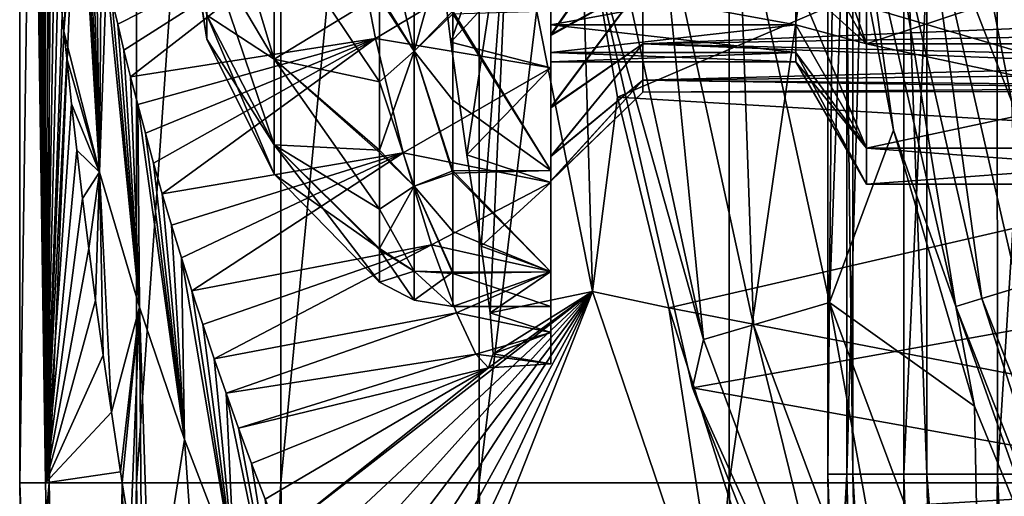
# Model space of a CAD drawing. Header units: metres. Extents: x 26 to 263, y -109 to 109.
# Tile 375 of 656: x 72.83 to 76.85, y -4.28 to -2.33. Entities that reach past the tile are written whole.
import ezdxf

# ---------------------------------------------------------------- set-up
doc = ezdxf.new("R2010")
doc.units = ezdxf.units.M
doc.layers.add('solid_500750', color=7, linetype='CONTINUOUS')

msp = doc.modelspace()

# ---------------------------------------------------------------- linework, layer by layer
at = {"layer": 'solid_500750'}
for points in [[(72.83136, -4.220759), (72.830727, 4.16214), (72.95034, 4.16214, -1.901214)], [(72.936272, -4.220759, 1.780962), (72.830727, 4.16214), (72.83136, -4.220759)], [(72.936272, -4.220759, 1.780962), (72.877647, -0.140266, 1.44748), (72.830727, 4.16214)], [(72.950966, -4.220759, -1.901135), (72.83136, -4.220759), (72.95034, 4.16214, -1.901214)], [(72.950966, -4.220759, -1.901135), (72.95034, 4.16214, -1.901214), (73.307297, 4.16214, -3.772445)], [(73.307907, -4.220759, -3.772288), (72.950966, -4.220759, -1.901135), (73.307297, 4.16214, -3.772445)], [(73.307907, -4.220759, -3.772288), (73.307297, 4.16214, -3.772445), (73.895966, 4.16214, -5.584182)], [(73.896553, -4.220759, -5.58395), (73.307907, -4.220759, -3.772288), (73.895966, 4.16214, -5.584182)], [(73.896553, -4.220759, -5.58395), (73.895966, 4.16214, -5.584182), (74.707062, 4.16214, -7.307853)], [(74.707619, -4.220759, -7.307549), (73.896553, -4.220759, -5.58395), (74.707062, 4.16214, -7.307853)], [(74.707619, -4.220759, -7.307549), (74.707062, 4.16214, -7.307853), (75.727798, 4.16214, -8.916275)], [(75.72831, -4.220759, -8.915904), (74.707619, -4.220759, -7.307549), (75.727798, 4.16214, -8.916275)], [(75.72831, -4.220759, -8.915904), (75.727798, 4.16214, -8.916275), (76.942078, 4.16214, -10.384082)], [(76.942535, -4.220759, -10.38365), (75.72831, -4.220759, -8.915904), (76.942078, 4.16214, -10.384082)], [(76.131165, -4.185025), (76.130539, 4.126902), (76.20768, 4.126902, 1.351036)], [(76.232704, -4.185025, -1.549194), (76.130539, 4.126902), (76.131165, -4.185025)], [(76.232086, 4.126902, -1.549276), (76.130539, 4.126902), (76.232704, -4.185025, -1.549194)], [(76.208839, -4.185025, 1.355676), (76.131165, -4.185025), (76.20768, 4.126902, 1.351036)], [(76.208839, -4.185025, 1.355676), (76.20768, 4.126902, 1.351036), (76.438103, 4.126902, 2.684511)], [(76.440857, -4.185025, 2.693607), (76.208839, -4.185025, 1.355676), (76.438103, 4.126902, 2.684511)], [(76.232086, 4.126902, -1.549276), (76.232704, -4.185025, -1.549194), (76.535583, -4.185025, -3.071881)], [(76.534981, 4.126902, -3.072042), (76.232086, 4.126902, -1.549276), (76.535583, -4.185025, -3.071881)], [(76.440857, -4.185025, 2.693607), (76.438103, 4.126902, 2.684511), (76.81881, 4.126902, 3.983093)], [(76.824181, -4.185025, 3.99628), (76.440857, -4.185025, 2.693607), (76.81881, 4.126902, 3.983093)], [(76.534981, 4.126902, -3.072042), (76.535583, -4.185025, -3.071881), (77.034622, -4.185025, -4.542007)], [(77.03405, 4.126902, -4.542246), (76.534981, 4.126902, -3.072042), (77.034622, -4.185025, -4.542007)], [(76.824181, -4.185025, 3.99628), (76.81881, 4.126902, 3.983093), (77.344849, 4.126902, 5.2299)], [(77.353783, -4.185025, 5.246644), (76.824181, -4.185025, 3.99628), (77.344849, 4.126902, 5.2299)], [(72.936272, -4.220759, 1.780962), (72.879433, -0.282797, 1.465189), (72.877647, -0.140266, 1.44748)], [(72.936272, -4.220759, 1.780962), (72.882469, -0.42775, 1.494859), (72.879433, -0.282797, 1.465189)], [(72.936272, -4.220759, 1.780962), (72.886826, -0.5751, 1.536411), (72.882469, -0.42775, 1.494859)], [(75, -0.434218, 29.461979), (75, -2.292012, 29.645124), (75, -2.944387, 28.892242)], [(75, -0.855169, 29.349178), (75, -0.434218, 29.461979), (75, -2.944387, 28.892242)], [(72.936272, -4.220759, 1.780962), (72.89222, -0.723617, 1.586209), (72.886826, -0.5751, 1.536411)], [(72.936272, -4.220759, 1.780962), (72.898758, -0.873152, 1.644508), (72.89222, -0.723617, 1.586209)], [(72.936272, -4.220759, 1.780962), (72.906334, -1.023827, 1.709367), (72.898758, -0.873152, 1.644508)], [(75, -1.25, 29.165064), (75, -0.855169, 29.349178), (75, -2.944387, 28.892242)], [(72.936272, -4.220759, 1.780962), (72.914818, -1.175295, 1.779042), (72.906334, -1.023827, 1.709367)], [(72.936272, -4.220759, 1.780962), (72.924339, -1.328018, 1.853959), (72.914818, -1.175295, 1.779042)], [(75, -1.606864, 28.915188), (75, -1.25, 29.165064), (75, -2.944387, 28.892242)], [(72.936272, -4.220759, 1.780962), (72.934814, -1.483092, 1.932901), (72.924339, -1.328018, 1.853959)], [(75.122238, -1.776128, 38), (75.271996, -2.64535, 38), (78.103157, -1.431597, 38)], [(75.271996, -2.64535, 38), (78.408836, -2.829789, 38), (78.103157, -1.431597, 38)], [(72.936272, -4.220759, 1.780962), (72.94635, -1.640212, 2.01602), (72.934814, -1.483092, 1.932901)], [(73.011375, -2.377029, 2.429486), (73.059814, -1.516457, 3.314781), (73.004547, -2.308141, 2.389608)], [(73.011375, -2.377029, 2.429486), (73.074722, -1.600066, 3.432153), (73.059814, -1.516457, 3.314781)], [(73.156151, -2.950615, 3.241968), (73.074722, -1.600066, 3.432153), (73.011375, -2.377029, 2.429486)], [(73.156151, -2.950615, 3.241968), (73.0905, -1.685501, 3.553029), (73.074722, -1.600066, 3.432153)], [(73.594597, -1.576781, 25.180298), (73.870148, -1.93782, 24.763636), (73.870148, -2.489382, 25.400171)], [(73.594597, -1.576781, 25.180298), (73.870148, -2.489382, 25.400171), (73.594597, -2.025579, 25.698238)], [(75, -1.915027, 28.607033), (75, -1.606864, 28.915188), (75, -2.944387, 28.892242)], [(75, -1.606864, 25.084812), (75, -2.944387, 25.107758), (75, -2.292012, 24.354876)], [(75, -1.606864, 25.084812), (75, -1.915027, 25.392967), (75, -2.944387, 25.107758)], [(75.145203, -1.937549, 38), (78.89048, -1.605924, 38), (79.307686, -3.163174, 38)], [(76.288673, -2.427051, 25.236645), (76, -1.915111, 25.39303), (76, -1.606969, 25.084888)], [(76.288673, -1.763356, 24.572948), (76.288673, -2.427051, 25.236645), (76, -1.606969, 25.084888)], [(72.936272, -4.220759, 1.780962), (72.959007, -1.800965, 2.103269), (72.94635, -1.640212, 2.01602)], [(73.156151, -2.950615, 3.241968), (73.107193, -1.772771, 3.677476), (73.0905, -1.685501, 3.553029)], [(76.520538, -1.730251, 52.968102), (76.881691, -2.664054, 53), (76.691284, -1.682331, 53)], [(76.691284, -1.682331, 53), (76.881691, -2.664054, 53), (77.149979, -1.810227, 53)], [(73.594597, -2.407811, 27), (73.5, -1.8, 27), (73.5, -1.765427, 26.648966)], [(73.594597, -2.310278, 26.321642), (73.594597, -2.407811, 27), (73.5, -1.765427, 26.648966)], [(74.441887, -1.737171, 30.008867), (74.300003, -2.227413, 29.568781), (74.441887, -2.456731, 29.45673)], [(74.441887, -2.456731, 24.54327), (74.300003, -1.850887, 24.147945), (74.441887, -1.737171, 23.991133)], [(74.441887, -1.737171, 30.008867), (74.441887, -2.456731, 29.45673), (74.599998, -1.891666, 29.944757)], [(74.441887, -2.456731, 24.54327), (74.441887, -1.737171, 23.991133), (74.599998, -2.305091, 24.366266)], [(74.525276, -1.883487, 30.242682), (74.591583, -2.419996, 29.864632), (74.830231, -1.733833, 36.392689)], [(74.591583, -2.419996, 29.864632), (74.65712, -2.880966, 29.400528), (74.830231, -1.733833, 36.392689)], [(74.65712, -2.880966, 29.400528), (74.714569, -3.25302, 28.865574), (74.830231, -1.733833, 36.392689)], [(74.714569, -3.25302, 28.865574), (74.752426, -3.525597, 28.27776), (74.830231, -1.733833, 36.392689)], [(74.752426, -3.525597, 28.27776), (75.169212, -3.438, 36.392689), (74.830231, -1.733833, 36.392689)], [(75.169212, -3.438, 36.392689), (75.122238, -1.776128, 38), (74.830231, -1.733833, 36.392689)], [(75.827339, -3.574216, 45.296143), (75.762917, -1.759427, 48.939133), (75.442574, -1.805485, 45.296143)], [(75.762917, -1.759427, 48.939133), (76.137871, -3.483036, 48.939133), (76.200966, -1.755392, 52.566944)], [(75.827339, -3.574216, 45.296143), (76.137871, -3.483036, 48.939133), (75.762917, -1.759427, 48.939133)], [(76.288673, -2.427051, 28.763355), (76.288673, -1.763356, 29.427052), (76, -1.915111, 28.60697)], [(76.137871, -3.483036, 48.939133), (76.399506, -2.779775, 52.566944), (76.200966, -1.755392, 52.566944)], [(76.25869, -1.769718, 52.736504), (76.200966, -1.755392, 52.566944), (76.399506, -2.779775, 52.566944)], [(76.25869, -1.769718, 52.736504), (76.653595, -3.499902, 52.736504), (76.368805, -1.75312, 52.876362)], [(78.283493, -1.763356, 29.427052), (76.288673, -1.763356, 29.427052), (76.288673, -2.427051, 28.763355)], [(78.283493, -2.427051, 28.763355), (78.283493, -1.763356, 29.427052), (76.288673, -2.427051, 28.763355)], [(78.283493, -2.427051, 25.236645), (76.288673, -2.427051, 25.236645), (76.288673, -1.763356, 24.572948)], [(78.283493, -1.763356, 24.572948), (78.283493, -2.427051, 25.236645), (76.288673, -1.763356, 24.572948)], [(76.368805, -1.75312, 52.876362), (76.76001, -3.467078, 52.876362), (76.520538, -1.730251, 52.968102)], [(76.653595, -3.499902, 52.736504), (76.76001, -3.467078, 52.876362), (76.368805, -1.75312, 52.876362)], [(76.520538, -1.730251, 52.968102), (76.906631, -3.421851, 52.968102), (76.881691, -2.664054, 53)], [(76.76001, -3.467078, 52.876362), (76.906631, -3.421851, 52.968102), (76.520538, -1.730251, 52.968102)], [(72.936272, -4.220759, 1.780962), (72.972862, -1.965503, 2.194545), (72.959007, -1.800965, 2.103269)], [(73.156151, -2.950615, 3.241968), (73.124908, -1.862287, 3.805899), (73.107193, -1.772771, 3.677476)], [(73.594597, -2.407811, 27), (73.594597, -2.310278, 27.678358), (73.5, -1.8, 27)], [(75.169212, -3.438, 36.392689), (75.271996, -2.64535, 38), (75.122238, -1.776128, 38)], [(75.442574, -1.805485, 45.296143), (75.232262, -1.835723, 41.644981), (75.623474, -3.634077, 41.644981)], [(75.827339, -3.574216, 45.296143), (75.442574, -1.805485, 45.296143), (75.623474, -3.634077, 41.644981)], [(76.25869, -1.769718, 52.736504), (76.399506, -2.779775, 52.566944), (76.653595, -3.499902, 52.736504)], [(75, -2.388483, 28.814692), (75.37487, -1.848419, 28.863859), (75.374947, -2.181549, 28.459955)], [(75, -2.006886, 29.228413), (75.37487, -1.848419, 28.863859), (75, -2.388483, 28.814692)], [(75.623474, -3.634077, 41.644981), (75.232262, -1.835723, 41.644981), (75.145203, -1.937549, 38)], [(73.156151, -2.950615, 3.241968), (73.143654, -1.953893, 3.93812), (73.124908, -1.862287, 3.805899)], [(74.179108, -1.865031, 23.74667), (73.207108, -2.243947, 4.361046), (73.230995, -2.346365, 4.511668)], [(74.179108, -1.865031, 23.74667), (73.230995, -2.346365, 4.511668), (73.256538, -2.45236, 4.668088)], [(74.179108, -1.865031, 23.74667), (73.256538, -2.45236, 4.668088), (73.283737, -2.561631, 4.829958)], [(74.283546, -2.405697, 24.123348), (74.179108, -1.865031, 23.74667), (73.283737, -2.561631, 4.829958)], [(75, -1.975468, 23.813036), (74.179108, -1.865031, 23.74667), (74.283546, -2.405697, 24.123348)], [(74.441887, -2.456731, 24.54327), (74.300003, -2.239231, 24.441515), (74.300003, -1.850887, 24.147945)], [(75, -1.975468, 30.186964), (74.591583, -2.419996, 29.864632), (74.525276, -1.883487, 30.242682)], [(75, -2.392496, 25.1903), (75.375, -2.183454, 25.542894), (75.374886, -1.851572, 25.139273)], [(75, -2.392496, 25.1903), (75.374886, -1.851572, 25.139273), (75, -2.011992, 24.776381)], [(74.441887, -2.456731, 29.45673), (74.599998, -2.292925, 29.644333), (74.599998, -1.891666, 29.944757)], [(75, -1.915027, 28.607033), (75, -2.944387, 28.892242), (75, -3.358225, 27.986063)], [(75, -2.165038, 28.249985), (75, -1.915027, 28.607033), (75, -3.358225, 27.986063)], [(75, -1.915027, 25.392967), (75, -2.165038, 25.750015), (75, -2.944387, 25.107758)], [(76.288673, -2.427051, 28.763355), (76, -1.915111, 28.60697), (76, -2.165064, 28.25)], [(76.288673, -2.427051, 25.236645), (76, -2.165064, 25.75), (76, -1.915111, 25.39303)], [(72.936272, -4.220759, 1.780962), (72.988007, -2.134316, 2.289977), (72.972862, -1.965503, 2.194545)], [(73.156151, -2.950615, 3.241968), (73.163528, -2.047844, 4.074479), (73.143654, -1.953893, 3.93812)], [(73.594597, -2.025579, 28.301762), (73.870148, -2.489382, 28.599829), (73.870148, -1.93782, 29.236364)], [(73.870148, -1.93782, 29.236364), (73.870148, -2.489382, 28.599829), (74.300003, -2.227413, 29.568781)], [(73.870148, -1.93782, 24.763636), (74.300003, -2.239231, 24.441515), (74.300003, -2.581744, 24.787626)], [(73.870148, -2.489382, 25.400171), (73.870148, -1.93782, 24.763636), (74.300003, -2.581744, 24.787626)], [(75.577553, -3.831817, 38), (75.145203, -1.937549, 38), (79.307686, -3.163174, 38)], [(75.623474, -3.634077, 41.644981), (75.145203, -1.937549, 38), (75.577553, -3.831817, 38)], [(75, -1.975468, 23.813036), (74.283546, -2.405697, 24.123348), (75, -2.524911, 24.228355)], [(75, -2.524911, 29.771645), (74.591583, -2.419996, 29.864632), (75, -1.975468, 30.186964)], [(75, -2.388483, 28.814692), (75, -2.524911, 29.771645), (75, -1.975468, 30.186964)], [(75, -2.006886, 29.228413), (75, -2.388483, 28.814692), (75, -1.975468, 30.186964)], [(75, -2.011992, 24.776381), (75, -1.975468, 23.813036), (75, -2.524911, 24.228355)], [(73.156151, -2.950615, 3.241968), (73.184677, -2.144628, 4.21557), (73.163528, -2.047844, 4.074479)], [(73.594597, -2.310278, 27.678358), (73.870148, -2.489382, 28.599829), (73.594597, -2.025579, 28.301762)], [(73.594597, -2.025579, 25.698238), (73.870148, -2.489382, 25.400171), (73.870148, -2.839268, 26.166315)], [(73.594597, -2.025579, 25.698238), (73.870148, -2.839268, 26.166315), (73.594597, -2.310278, 26.321642)], [(75, -2.392496, 25.1903), (75, -2.011992, 24.776381), (75, -2.524911, 24.228355)], [(75.374947, -2.181549, 28.459955), (78.228912, -2.127403, 28.537642), (78.286652, -2.377165, 28.112724)], [(72.936272, -4.220759, 1.780962), (73.004547, -2.308141, 2.389608), (72.988007, -2.134316, 2.289977)], [(73.156151, -2.950615, 3.241968), (73.320152, -3.502995, 4.05391), (73.184677, -2.144628, 4.21557)], [(73.320152, -3.502995, 4.05391), (73.207108, -2.243947, 4.361046), (73.184677, -2.144628, 4.21557)], [(75, -2.349245, 27.854944), (75, -2.165038, 28.249985), (75, -3.358225, 27.986063)], [(75, -2.165038, 25.750015), (75, -3.358225, 26.013937), (75, -2.944387, 25.107758)], [(75, -2.165038, 25.750015), (75, -2.349245, 26.145056), (75, -3.358225, 26.013937)], [(76, -2.349231, 26.144949), (75, -2.349245, 26.145056), (75, -2.165038, 25.750015)], [(76, -2.165064, 25.75), (76, -2.349231, 26.144949), (75, -2.165038, 25.750015)], [(76, -2.165064, 28.25), (75, -2.165038, 28.249985), (75, -2.349245, 27.854944)], [(76, -2.349231, 27.855051), (76, -2.165064, 28.25), (75, -2.349245, 27.854944)], [(76.288673, -2.427051, 28.763355), (76, -2.165064, 28.25), (76, -2.349231, 27.855051)], [(76.288673, -2.853169, 26.072948), (76, -2.349231, 26.144949), (76, -2.165064, 25.75)], [(76.288673, -2.427051, 25.236645), (76.288673, -2.853169, 26.072948), (76, -2.165064, 25.75)], [(75, -2.685796, 28.336126), (75.374947, -2.181549, 28.459955), (75.375038, -2.426407, 28.001587)], [(75, -2.388483, 28.814692), (75.374947, -2.181549, 28.459955), (75, -2.685796, 28.336126)], [(75, -2.687752, 25.667843), (75.374985, -2.42708, 26.000046), (75.375, -2.183454, 25.542894)], [(75, -2.687752, 25.667843), (75.375, -2.183454, 25.542894), (75, -2.392496, 25.1903)], [(75.375038, -2.426407, 28.001587), (75.374947, -2.181549, 28.459955), (78.286652, -2.377165, 28.112724)], [(75.375, -2.183454, 25.542894), (75.374985, -2.42708, 26.000046), (78.270172, -2.308774, 25.751762)], [(73.320152, -3.502995, 4.05391), (73.230995, -2.346365, 4.511668), (73.207108, -2.243947, 4.361046)], [(73.870148, -2.489382, 28.599829), (74.300003, -2.861541, 28.836187), (74.300003, -2.227413, 29.568781)], [(74.441887, -2.456731, 29.45673), (74.300003, -2.227413, 29.568781), (74.300003, -2.861541, 28.836187)], [(74.441887, -2.456731, 24.54327), (74.300003, -2.581744, 24.787626), (74.300003, -2.239231, 24.441515)], [(72.936272, -4.220759, 1.780962), (73.011375, -2.377029, 2.429486), (73.004547, -2.308141, 2.389608)], [(73.594597, -2.310278, 26.321642), (73.870148, -2.959133, 27), (73.594597, -2.407811, 27)], [(73.594597, -2.310278, 26.321642), (73.870148, -2.839268, 26.166315), (73.870148, -2.959133, 27)], [(73.594597, -2.310278, 27.678358), (73.870148, -2.839268, 27.833685), (73.870148, -2.489382, 28.599829)], [(73.594597, -2.407811, 27), (73.870148, -2.839268, 27.833685), (73.594597, -2.310278, 27.678358)], [(74.441887, -2.456731, 29.45673), (74.599998, -2.945704, 28.890192), (74.599998, -2.292925, 29.644333)], [(74.441887, -2.456731, 24.54327), (74.599998, -2.305091, 24.366266), (74.599998, -2.657677, 24.722555)], [(74.599998, -2.292925, 29.644333), (75, -2.944387, 28.892242), (75, -2.292012, 29.645124)], [(74.599998, -2.305091, 24.366266), (75, -2.292012, 24.354876), (75, -2.944387, 25.107758)], [(74.599998, -2.292925, 29.644333), (74.599998, -2.945704, 28.890192), (75, -2.944387, 28.892242)], [(74.599998, -2.657677, 24.722555), (74.599998, -2.305091, 24.366266), (75, -2.944387, 25.107758)], [(75.374985, -2.42708, 26.000046), (78.317017, -2.497956, 26.193031), (78.270172, -2.308774, 25.751762)], [(73.320152, -3.502995, 4.05391), (73.256538, -2.45236, 4.668088), (73.230995, -2.346365, 4.511668)], [(76, -2.349231, 26.144949), (76, -2.462019, 26.56588), (75, -2.349245, 26.145056)], [(76, -2.349231, 27.855051), (75, -2.349245, 27.854944), (75, -2.462033, 27.433992)], [(76, -2.462019, 27.43412), (76, -2.349231, 27.855051), (75, -2.462033, 27.433992)], [(75, -2.349245, 27.854944), (75, -3.358225, 27.986063), (75, -3.5, 27)], [(75, -2.462033, 27.433992), (75, -2.349245, 27.854944), (75, -3.5, 27)], [(75, -2.349245, 26.145056), (75, -2.462033, 26.566008), (75, -3.358225, 26.013937)], [(76, -2.462019, 26.56588), (75, -2.462033, 26.566008), (75, -2.349245, 26.145056)], [(76.288673, -2.853169, 27.927052), (76, -2.349231, 27.855051), (76, -2.462019, 27.43412)], [(76.288673, -2.853169, 27.927052), (76.288673, -2.427051, 28.763355), (76, -2.349231, 27.855051)], [(76.288673, -2.853169, 26.072948), (76, -2.462019, 26.56588), (76, -2.349231, 26.144949)], [(72.936272, -4.220759, 1.780962), (73.022575, -2.486871, 2.493444), (73.011375, -2.377029, 2.429486)], [(73.156151, -2.950615, 3.241968), (73.011375, -2.377029, 2.429486), (73.022575, -2.486871, 2.493444)], [(74.283546, -2.405697, 24.123348), (73.283737, -2.561631, 4.829958), (73.312851, -2.674817, 4.998127)], [(74.283546, -2.405697, 24.123348), (73.312851, -2.674817, 4.998127), (73.344078, -2.792323, 5.173225)], [(74.283546, -2.405697, 24.123348), (73.344078, -2.792323, 5.173225), (73.377449, -2.913807, 5.354812)], [(74.283546, -2.405697, 24.123348), (73.377449, -2.913807, 5.354812), (73.412994, -3.038989, 5.542337)], [(74.397202, -2.871499, 24.588156), (74.283546, -2.405697, 24.123348), (73.412994, -3.038989, 5.542337)], [(73.594597, -2.407811, 27), (73.870148, -2.959133, 27), (73.870148, -2.839268, 27.833685)], [(75, -2.524911, 24.228355), (74.283546, -2.405697, 24.123348), (74.397202, -2.871499, 24.588156)], [(75, -2.388483, 28.814692), (75, -2.685796, 28.336126), (75, -2.524911, 29.771645)], [(75, -2.687752, 25.667843), (75, -2.392496, 25.1903), (75, -2.524911, 24.228355)], [(75.375038, -2.426407, 28.001587), (78.286652, -2.377165, 28.112724), (78.329163, -2.544579, 27.644749)], [(73.320152, -3.502995, 4.05391), (73.283737, -2.561631, 4.829958), (73.256538, -2.45236, 4.668088)], [(75, -2.524911, 29.771645), (74.65712, -2.880966, 29.400528), (74.591583, -2.419996, 29.864632)], [(75, -2.885782, 27.81885), (75.375038, -2.426407, 28.001587), (75.374969, -2.575075, 27.509523)], [(75, -2.685796, 28.336126), (75.375038, -2.426407, 28.001587), (75, -2.885782, 27.81885)], [(75, -2.88665, 26.184235), (75.374985, -2.575238, 26.491299), (75.374985, -2.42708, 26.000046)], [(75, -2.88665, 26.184235), (75.374985, -2.42708, 26.000046), (75, -2.687752, 25.667843)], [(75.374969, -2.575075, 27.509523), (75.375038, -2.426407, 28.001587), (78.329163, -2.544579, 27.644749)], [(75.374985, -2.42708, 26.000046), (75.374985, -2.575238, 26.491299), (78.317017, -2.497956, 26.193031)], [(78.283493, -2.427051, 28.763355), (76.288673, -2.427051, 28.763355), (76.288673, -2.853169, 27.927052)], [(78.283493, -2.853169, 27.927052), (78.283493, -2.427051, 28.763355), (76.288673, -2.853169, 27.927052)], [(78.283493, -2.853169, 26.072948), (76.288673, -2.853169, 26.072948), (76.288673, -2.427051, 25.236645)], [(78.283493, -2.427051, 25.236645), (78.283493, -2.853169, 26.072948), (76.288673, -2.427051, 25.236645)], [(72.936272, -4.220759, 1.780962), (73.042252, -2.671484, 2.601762), (73.022575, -2.486871, 2.493444)], [(73.156151, -2.950615, 3.241968), (73.022575, -2.486871, 2.493444), (73.042252, -2.671484, 2.601762)], [(73.870148, -2.489382, 28.599829), (73.870148, -2.839268, 27.833685), (74.300003, -2.861541, 28.836187)], [(73.870148, -2.489382, 25.400171), (74.300003, -2.871227, 25.178995), (74.300003, -3.101894, 25.607788)], [(73.870148, -2.839268, 26.166315), (73.870148, -2.489382, 25.400171), (74.300003, -3.101894, 25.607788)], [(73.870148, -2.489382, 25.400171), (74.300003, -2.581744, 24.787626), (74.300003, -2.871227, 25.178995)], [(74.441887, -2.456731, 29.45673), (74.300003, -2.861541, 28.836187), (74.441887, -3.008868, 28.737171)], [(74.441887, -3.008868, 25.262829), (74.300003, -2.581744, 24.787626), (74.441887, -2.456731, 24.54327)], [(74.441887, -2.456731, 29.45673), (74.441887, -3.008868, 28.737171), (74.599998, -2.945704, 28.890192)], [(74.441887, -2.456731, 24.54327), (74.599998, -2.657677, 24.722555), (74.599998, -2.955675, 25.125437)], [(74.441887, -3.008868, 25.262829), (74.441887, -2.456731, 24.54327), (74.599998, -2.955675, 25.125437)], [(76, -2.462019, 27.43412), (75, -2.462033, 27.433992), (75, -2.5, 27)], [(76, -2.5, 27), (76, -2.462019, 27.43412), (75, -2.5, 27)], [(76, -2.462019, 26.56588), (76, -2.5, 27), (75, -2.462033, 26.566008)], [(75, -2.462033, 27.433992), (75, -3.5, 27), (75, -2.5, 27)], [(75, -2.462033, 26.566008), (75, -2.5, 27), (75, -3.358225, 26.013937)], [(76, -2.5, 27), (75, -2.5, 27), (75, -2.462033, 26.566008)], [(76.288673, -2.853169, 27.927052), (76, -2.462019, 27.43412), (76, -2.5, 27)], [(76, -2.462019, 26.56588), (76.288673, -3, 27), (76, -2.5, 27)], [(76.288673, -2.853169, 26.072948), (76.288673, -3, 27), (76, -2.462019, 26.56588)], [(75, -2.524911, 24.228355), (74.397202, -2.871499, 24.588156), (75, -2.993101, 24.7409)], [(75, -2.993101, 29.2591), (74.65712, -2.880966, 29.400528), (75, -2.524911, 29.771645)], [(75, -2.5, 27), (75, -3.5, 27), (75, -3.358225, 26.013937)], [(75, -2.987066, 27.277399), (75, -2.993101, 29.2591), (75, -2.524911, 29.771645)], [(75, -2.885782, 27.81885), (75, -2.987066, 27.277399), (75, -2.524911, 29.771645)], [(75, -2.685796, 28.336126), (75, -2.885782, 27.81885), (75, -2.524911, 29.771645)], [(75, -2.687752, 25.667843), (75, -2.524911, 24.228355), (75, -2.993101, 24.7409)], [(75.374985, -2.575238, 26.491299), (78.344856, -2.603486, 26.665375), (78.317017, -2.497956, 26.193031)], [(76.288673, -3, 27), (76.288673, -2.853169, 27.927052), (76, -2.5, 27)], [(73.320152, -3.502995, 4.05391), (73.312851, -2.674817, 4.998127), (73.283737, -2.561631, 4.829958)], [(75.374969, -2.575075, 27.509523), (78.329163, -2.544579, 27.644749), (78.349274, -2.619811, 27.154484)], [(74.441887, -3.008868, 25.262829), (74.300003, -2.871227, 25.178995), (74.300003, -2.581744, 24.787626)], [(75, -2.987066, 27.277399), (75.374969, -2.575075, 27.509523), (75.374962, -2.625, 27.000265)], [(75, -2.885782, 27.81885), (75.374969, -2.575075, 27.509523), (75, -2.987066, 27.277399)], [(75, -2.987296, 26.725121), (75.374962, -2.625, 27.000265), (75.374985, -2.575238, 26.491299)], [(75, -2.987296, 26.725121), (75.374985, -2.575238, 26.491299), (75, -2.88665, 26.184235)], [(75.374962, -2.625, 27.000265), (75.374969, -2.575075, 27.509523), (78.349274, -2.619811, 27.154484)], [(75.374985, -2.575238, 26.491299), (75.374962, -2.625, 27.000265), (78.344856, -2.603486, 26.665375)], [(75.374962, -2.625, 27.000265), (78.349274, -2.619811, 27.154484), (78.344856, -2.603486, 26.665375)], [(75, -2.987066, 27.277399), (75.374962, -2.625, 27.000265), (75, -2.987296, 26.725121)], [(75.169212, -3.438, 36.392689), (75.482033, -3.505652, 38), (75.271996, -2.64535, 38)], [(75.271996, -2.64535, 38), (75.482033, -3.505652, 38), (78.408836, -2.829789, 38)], [(72.936272, -4.220759, 1.780962), (73.063644, -2.861649, 2.714361), (73.042252, -2.671484, 2.601762)], [(73.156151, -2.950615, 3.241968), (73.042252, -2.671484, 2.601762), (73.063644, -2.861649, 2.714361)], [(73.503822, -4.043635, 4.864589), (73.344078, -2.792323, 5.173225), (73.312851, -2.674817, 4.998127)], [(73.320152, -3.502995, 4.05391), (73.503822, -4.043635, 4.864589), (73.312851, -2.674817, 4.998127)], [(74.599998, -2.955675, 25.125437), (74.599998, -2.657677, 24.722555), (75, -2.944387, 25.107758)], [(75, -2.88665, 26.184235), (75, -2.687752, 25.667843), (75, -2.993101, 24.7409)], [(73.503822, -4.043635, 4.864589), (73.377449, -2.913807, 5.354812), (73.344078, -2.792323, 5.173225)], [(76.137871, -3.483036, 48.939133), (76.729042, -3.906927, 52.566944), (76.399506, -2.779775, 52.566944)], [(76.653595, -3.499902, 52.736504), (76.399506, -2.779775, 52.566944), (76.729042, -3.906927, 52.566944)], [(73.870148, -2.839268, 27.833685), (74.300003, -3.263279, 27.95447), (74.300003, -2.861541, 28.836187)], [(73.870148, -2.839268, 27.833685), (73.870148, -2.959133, 27), (74.300003, -3.263279, 27.95447)], [(73.870148, -2.839268, 26.166315), (74.300003, -3.4, 27), (73.870148, -2.959133, 27)], [(73.870148, -2.839268, 26.166315), (74.300003, -3.268937, 26.065092), (74.300003, -3.4, 27)], [(73.870148, -2.839268, 26.166315), (74.300003, -3.101894, 25.607788), (74.300003, -3.268937, 26.065092)], [(75.482033, -3.505652, 38), (78.909966, -4.166766, 38), (78.408836, -2.829789, 38)], [(78.283493, -2.853169, 27.927052), (76.288673, -2.853169, 27.927052), (76.288673, -3, 27)], [(78.283493, -3, 27), (78.283493, -2.853169, 27.927052), (76.288673, -3, 27)], [(76.288673, -2.853169, 26.072948), (78.283493, -3, 27), (76.288673, -3, 27)], [(78.283493, -2.853169, 26.072948), (78.283493, -3, 27), (76.288673, -2.853169, 26.072948)], [(72.936272, -4.220759, 1.780962), (73.087036, -3.058905, 2.832058), (73.063644, -2.861649, 2.714361)], [(73.156151, -2.950615, 3.241968), (73.063644, -2.861649, 2.714361), (73.087036, -3.058905, 2.832058)], [(74.397202, -2.871499, 24.588156), (73.412994, -3.038989, 5.542337), (73.45089, -3.1681, 5.736258)], [(74.397202, -2.871499, 24.588156), (73.45089, -3.1681, 5.736258), (73.491096, -3.300596, 5.935751)], [(74.397202, -2.871499, 24.588156), (73.491096, -3.300596, 5.935751), (73.533424, -3.435564, 6.13931)], [(74.511703, -3.248129, 25.125925), (74.397202, -2.871499, 24.588156), (73.533424, -3.435564, 6.13931)], [(74.441887, -3.008868, 28.737171), (74.300003, -2.861541, 28.836187), (74.300003, -3.263279, 27.95447)], [(74.441887, -3.008868, 25.262829), (74.300003, -3.101894, 25.607788), (74.300003, -2.871227, 25.178995)], [(75, -2.993101, 24.7409), (74.397202, -2.871499, 24.588156), (74.511703, -3.248129, 25.125925)], [(75, -2.993101, 29.2591), (74.714569, -3.25302, 28.865574), (74.65712, -2.880966, 29.400528)], [(75, -2.987296, 26.725121), (75, -2.88665, 26.184235), (75, -2.993101, 24.7409)], [(73.503822, -4.043635, 4.864589), (73.412994, -3.038989, 5.542337), (73.377449, -2.913807, 5.354812)], [(73.156151, -2.950615, 3.241968), (73.087036, -3.058905, 2.832058), (73.112556, -3.263313, 2.954787)], [(73.156151, -2.950615, 3.241968), (73.112556, -3.263313, 2.954787), (73.140495, -3.475914, 3.083178)], [(73.156151, -2.950615, 3.241968), (73.140495, -3.475914, 3.083178), (73.171288, -3.698709, 3.218379)], [(73.156151, -2.950615, 3.241968), (73.171288, -3.698709, 3.218379), (73.205086, -3.931254, 3.360065)], [(73.156151, -2.950615, 3.241968), (73.205086, -3.931254, 3.360065), (73.320152, -3.502995, 4.05391)], [(73.870148, -2.959133, 27), (74.300003, -3.4, 27), (74.300003, -3.263279, 27.95447)], [(74.441887, -3.008868, 28.737171), (74.599998, -3.359258, 27.982542), (74.599998, -2.945704, 28.890192)], [(74.441887, -3.008868, 25.262829), (74.599998, -2.955675, 25.125437), (74.599998, -3.193126, 25.566841)], [(74.599998, -2.945704, 28.890192), (75, -3.358225, 27.986063), (75, -2.944387, 28.892242)], [(74.599998, -2.955675, 25.125437), (75, -2.944387, 25.107758), (75, -3.358225, 26.013937)], [(74.599998, -2.945704, 28.890192), (74.599998, -3.359258, 27.982542), (75, -3.358225, 27.986063)], [(74.599998, -3.193126, 25.566841), (74.599998, -2.955675, 25.125437), (75, -3.358225, 26.013937)], [(74.441887, -3.008868, 28.737171), (74.300003, -3.263279, 27.95447), (74.441887, -3.355956, 27.899225)], [(74.441887, -3.355956, 26.100775), (74.300003, -3.101894, 25.607788), (74.441887, -3.008868, 25.262829)], [(74.441887, -3.008868, 28.737171), (74.441887, -3.355956, 27.899225), (74.599998, -3.359258, 27.982542)], [(74.441887, -3.008868, 25.262829), (74.599998, -3.193126, 25.566841), (74.599998, -3.365082, 26.037596)], [(74.441887, -3.355956, 26.100775), (74.441887, -3.008868, 25.262829), (74.599998, -3.365082, 26.037596)], [(75, -2.993101, 24.7409), (74.511703, -3.248129, 25.125925), (75, -3.356235, 25.329113)], [(75, -3.356235, 28.670887), (74.714569, -3.25302, 28.865574), (75, -2.993101, 29.2591)], [(75, -2.987066, 27.277399), (75, -2.993101, 24.7409), (75, -2.993101, 29.2591)], [(75, -2.987066, 27.277399), (75, -2.987296, 26.725121), (75, -2.993101, 24.7409)], [(75, -3.356235, 25.329113), (75, -3.356235, 28.670887), (75, -2.993101, 29.2591)], [(75, -2.993101, 24.7409), (75, -3.356235, 25.329113), (75, -2.993101, 29.2591)], [(73.503822, -4.043635, 4.864589), (73.45089, -3.1681, 5.736258), (73.412994, -3.038989, 5.542337)], [(72.936272, -4.220759, 1.780962), (73.112556, -3.263313, 2.954787), (73.087036, -3.058905, 2.832058)], [(74.441887, -3.355956, 26.100775), (74.300003, -3.268937, 26.065092), (74.300003, -3.101894, 25.607788)], [(73.503822, -4.043635, 4.864589), (73.491096, -3.300596, 5.935751), (73.45089, -3.1681, 5.736258)], [(75.577553, -3.831817, 38), (79.307686, -3.163174, 38), (79.988983, -4.624416, 38)], [(74.599998, -3.365082, 26.037596), (74.599998, -3.193126, 25.566841), (75, -3.358225, 26.013937)], [(74.511703, -3.248129, 25.125925), (73.533424, -3.435564, 6.13931), (73.578072, -3.573297, 6.347528)], [(74.511703, -3.248129, 25.125925), (73.578072, -3.573297, 6.347528), (73.624901, -3.713141, 6.559336)], [(74.613907, -3.525535, 25.722073), (74.511703, -3.248129, 25.125925), (73.624901, -3.713141, 6.559336)], [(75, -3.356235, 25.329113), (74.511703, -3.248129, 25.125925), (74.613907, -3.525535, 25.722073)], [(75, -3.356235, 28.670887), (74.752426, -3.525597, 28.27776), (74.714569, -3.25302, 28.865574)], [(72.936272, -4.220759, 1.780962), (73.140495, -3.475914, 3.083178), (73.112556, -3.263313, 2.954787)], [(74.441887, -3.355956, 27.899225), (74.300003, -3.263279, 27.95447), (74.300003, -3.4, 27)], [(74.441887, -3.474342, 27), (74.300003, -3.4, 27), (74.300003, -3.268937, 26.065092)], [(74.441887, -3.474342, 27), (74.300003, -3.268937, 26.065092), (74.441887, -3.355956, 26.100775)], [(73.707367, -4.575527, 5.672828), (73.533424, -3.435564, 6.13931), (73.491096, -3.300596, 5.935751)], [(73.503822, -4.043635, 4.864589), (73.707367, -4.575527, 5.672828), (73.491096, -3.300596, 5.935751)], [(74.441887, -3.355956, 27.899225), (74.300003, -3.4, 27), (74.441887, -3.474342, 27)], [(74.441887, -3.355956, 26.100775), (74.599998, -3.365082, 26.037596), (74.599998, -3.5, 27)], [(74.441887, -3.474342, 27), (74.441887, -3.355956, 26.100775), (74.599998, -3.5, 27)], [(74.441887, -3.355956, 27.899225), (74.441887, -3.474342, 27), (74.599998, -3.359258, 27.982542)], [(74.441887, -3.474342, 27), (74.599998, -3.5, 27), (74.599998, -3.359258, 27.982542)], [(74.599998, -3.5, 27), (75, -3.5, 27), (75, -3.358225, 27.986063)], [(74.599998, -3.359258, 27.982542), (74.599998, -3.5, 27), (75, -3.358225, 27.986063)], [(74.599998, -3.365082, 26.037596), (75, -3.358225, 26.013937), (75, -3.5, 27)], [(74.599998, -3.365082, 26.037596), (75, -3.5, 27), (74.599998, -3.5, 27)], [(75, -3.356235, 25.329113), (74.613907, -3.525535, 25.722073), (75, -3.606284, 25.972322)], [(75, -3.606284, 28.027678), (74.752426, -3.525597, 28.27776), (75, -3.356235, 28.670887)], [(75, -3.606284, 25.972322), (75, -3.606284, 28.027678), (75, -3.356235, 28.670887)], [(75, -3.356235, 25.329113), (75, -3.606284, 25.972322), (75, -3.356235, 28.670887)], [(73.707367, -4.575527, 5.672828), (73.578072, -3.573297, 6.347528), (73.533424, -3.435564, 6.13931)], [(73.890221, -4.432277, 7.65378), (73.949615, -4.579252, 7.878389), (75.169212, -3.438, 36.392689)], [(74.744789, -3.749998, 27.003979), (73.890221, -4.432277, 7.65378), (75.169212, -3.438, 36.392689)], [(73.949615, -4.579252, 7.878389), (74.011093, -4.726884, 8.10433), (75.169212, -3.438, 36.392689)], [(74.011093, -4.726884, 8.10433), (74.074905, -4.875658, 8.332327), (75.169212, -3.438, 36.392689)], [(74.074905, -4.875658, 8.332327), (74.141502, -5.026431, 8.563562), (75.169212, -3.438, 36.392689)], [(74.141502, -5.026431, 8.563562), (74.210739, -5.178614, 8.797345), (75.169212, -3.438, 36.392689)], [(74.210739, -5.178614, 8.797345), (74.283173, -5.333241, 9.035123), (75.169212, -3.438, 36.392689)], [(74.283173, -5.333241, 9.035123), (74.359474, -5.49142, 9.278515), (75.169212, -3.438, 36.392689)], [(74.359474, -5.49142, 9.278515), (75.72773, -5.083342, 36.392689), (75.169212, -3.438, 36.392689)], [(74.76355, -3.692991, 27.651398), (74.744789, -3.749998, 27.003979), (75.169212, -3.438, 36.392689)], [(74.752426, -3.525597, 28.27776), (74.76355, -3.692991, 27.651398), (75.169212, -3.438, 36.392689)], [(75.72773, -5.083342, 36.392689), (75.482033, -3.505652, 38), (75.169212, -3.438, 36.392689)], [(76.76001, -3.467078, 52.876362), (77.40229, -5.103588, 52.876362), (76.906631, -3.421851, 52.968102)], [(72.936272, -4.220759, 1.780962), (73.171288, -3.698709, 3.218379), (73.140495, -3.475914, 3.083178)], [(76.4599, -5.270186, 45.296143), (76.137871, -3.483036, 48.939133), (75.827339, -3.574216, 45.296143)], [(76.137871, -3.483036, 48.939133), (76.754295, -5.135742, 48.939133), (76.729042, -3.906927, 52.566944)], [(76.4599, -5.270186, 45.296143), (76.754295, -5.135742, 48.939133), (76.137871, -3.483036, 48.939133)], [(76.653595, -3.499902, 52.736504), (77.301956, -5.151906, 52.736504), (76.76001, -3.467078, 52.876362)], [(77.301956, -5.151906, 52.736504), (77.40229, -5.103588, 52.876362), (76.76001, -3.467078, 52.876362)], [(73.320152, -3.502995, 4.05391), (73.205086, -3.931254, 3.360065), (73.24247, -4.17577, 3.509651)], [(73.320152, -3.502995, 4.05391), (73.24247, -4.17577, 3.509651), (73.249413, -4.219899, 3.536695)], [(73.320152, -3.502995, 4.05391), (73.249413, -4.219899, 3.536695), (73.283775, -4.432708, 3.667282)], [(73.320152, -3.502995, 4.05391), (73.283775, -4.432708, 3.667282), (73.329124, -4.700873, 3.832285)], [(73.320152, -3.502995, 4.05391), (73.329124, -4.700873, 3.832285), (73.366844, -4.914163, 3.963828)], [(73.320152, -3.502995, 4.05391), (73.366844, -4.914163, 3.963828), (73.503822, -4.043635, 4.864589)], [(74.613907, -3.525535, 25.722073), (73.624901, -3.713141, 6.559336), (73.673759, -3.854384, 6.773567)], [(74.693237, -3.694079, 26.354805), (74.613907, -3.525535, 25.722073), (73.673759, -3.854384, 6.773567)], [(75, -3.606284, 25.972322), (74.613907, -3.525535, 25.722073), (74.693237, -3.694079, 26.354805)], [(75, -3.606284, 28.027678), (74.76355, -3.692991, 27.651398), (74.752426, -3.525597, 28.27776)], [(75.482033, -3.505652, 38), (75.751495, -4.35441, 38), (78.909966, -4.166766, 38)], [(75.72773, -5.083342, 36.392689), (75.751495, -4.35441, 38), (75.482033, -3.505652, 38)], [(76.653595, -3.499902, 52.736504), (76.729042, -3.906927, 52.566944), (77.230377, -5.129703, 52.566944)], [(76.653595, -3.499902, 52.736504), (77.230377, -5.129703, 52.566944), (77.301956, -5.151906, 52.736504)], [(73.707367, -4.575527, 5.672828), (73.624901, -3.713141, 6.559336), (73.578072, -3.573297, 6.347528)], [(75.827339, -3.574216, 45.296143), (75.623474, -3.634077, 41.644981), (76.266632, -5.35845, 41.644981)], [(76.4599, -5.270186, 45.296143), (75.827339, -3.574216, 45.296143), (76.266632, -5.35845, 41.644981)], [(75, -3.606284, 25.972322), (74.693237, -3.694079, 26.354805), (75, -3.733574, 26.655708)], [(75, -3.733574, 27.344292), (74.76355, -3.692991, 27.651398), (75, -3.606284, 28.027678)], [(75, -3.733574, 26.655708), (75, -3.733574, 27.344292), (75, -3.606284, 28.027678)], [(75, -3.606284, 25.972322), (75, -3.733574, 26.655708), (75, -3.606284, 28.027678)], [(76.266632, -5.35845, 41.644981), (75.623474, -3.634077, 41.644981), (75.577553, -3.831817, 38)], [(72.936272, -4.220759, 1.780962), (73.205086, -3.931254, 3.360065), (73.171288, -3.698709, 3.218379)], [(74.693237, -3.694079, 26.354805), (73.673759, -3.854384, 6.773567), (73.724785, -3.997283, 6.990749)], [(74.744789, -3.749998, 27.003979), (74.693237, -3.694079, 26.354805), (73.724785, -3.997283, 6.990749)], [(75, -3.733574, 26.655708), (74.693237, -3.694079, 26.354805), (74.744789, -3.749998, 27.003979)], [(75, -3.733574, 27.344292), (74.744789, -3.749998, 27.003979), (74.76355, -3.692991, 27.651398)], [(73.707367, -4.575527, 5.672828), (73.673759, -3.854384, 6.773567), (73.624901, -3.713141, 6.559336)], [(75, -3.733574, 26.655708), (74.744789, -3.749998, 27.003979), (75, -3.733574, 27.344292)], [(74.744789, -3.749998, 27.003979), (73.724785, -3.997283, 6.990749), (73.777893, -4.141376, 7.210057)], [(74.744789, -3.749998, 27.003979), (73.777893, -4.141376, 7.210057), (73.833, -4.286326, 7.430966)], [(74.744789, -3.749998, 27.003979), (73.833, -4.286326, 7.430966), (73.890221, -4.432277, 7.65378)], [(73.930954, -5.099804, 6.477606), (73.724785, -3.997283, 6.990749), (73.673759, -3.854384, 6.773567)], [(73.707367, -4.575527, 5.672828), (73.930954, -5.099804, 6.477606), (73.673759, -3.854384, 6.773567)], [(76.287407, -5.640489, 38), (75.577553, -3.831817, 38), (79.988983, -4.624416, 38)], [(76.266632, -5.35845, 41.644981), (75.577553, -3.831817, 38), (76.287407, -5.640489, 38)], [(72.936272, -4.220759, 1.780962), (73.24247, -4.17577, 3.509651), (73.205086, -3.931254, 3.360065)], [(76.754295, -5.135742, 48.939133), (77.230377, -5.129703, 52.566944), (76.729042, -3.906927, 52.566944)], [(73.930954, -5.099804, 6.477606), (73.777893, -4.141376, 7.210057), (73.724785, -3.997283, 6.990749)], [(73.603035, -5.449765, 4.771013), (73.503822, -4.043635, 4.864589), (73.366844, -4.914163, 3.963828)], [(73.603035, -5.449765, 4.771013), (73.707367, -4.575527, 5.672828), (73.503822, -4.043635, 4.864589)], [(72.936272, -4.220759, 1.780962), (73.249413, -4.219899, 3.536695), (73.24247, -4.17577, 3.509651)], [(73.930954, -5.099804, 6.477606), (73.833, -4.286326, 7.430966), (73.777893, -4.141376, 7.210057)], [(75.751495, -4.35441, 38), (76.076569, -5.1799, 38), (78.909966, -4.166766, 38)], [(76.076569, -5.1799, 38), (79.595352, -5.418266, 38), (78.909966, -4.166766, 38)], [(72.845688, -5.383556), (72.83136, -4.220759), (72.950966, -4.220759, -1.901135)], [(73.128448, -12.601707, 1.862553), (72.83136, -4.220759), (72.845688, -5.383556)], [(73.128448, -12.601707, 1.862553), (72.936272, -4.220759, 1.780962), (72.83136, -4.220759)], [(73.012268, -12.601707), (72.845688, -5.383556), (72.950966, -4.220759, -1.901135)], [(73.128448, -12.601707, 1.862553), (73.249413, -4.219899, 3.536695), (72.936272, -4.220759, 1.780962)], [(73.130455, -12.601707, -1.878461), (72.950966, -4.220759, -1.901135), (73.307907, -4.220759, -3.772288)], [(73.130455, -12.601707, -1.878461), (73.012268, -12.601707), (72.950966, -4.220759, -1.901135)], [(73.128448, -12.601707, 1.862553), (73.475197, -12.601707, 3.69623), (73.249413, -4.219899, 3.536695)], [(73.483139, -12.601707, -3.727297), (73.130455, -12.601707, -1.878461), (73.307907, -4.220759, -3.772288)], [(73.475197, -12.601707, 3.69623), (73.283775, -4.432708, 3.667282), (73.249413, -4.219899, 3.536695)], [(73.483139, -12.601707, -3.727297), (73.307907, -4.220759, -3.772288), (73.896553, -4.220759, -5.58395)], [(74.064758, -12.601707, -5.517352), (73.483139, -12.601707, -3.727297), (73.896553, -4.220759, -5.58395)], [(74.064758, -12.601707, -5.517352), (73.896553, -4.220759, -5.58395), (74.707619, -4.220759, -7.307549)], [(74.86615, -12.601707, -7.220394), (74.064758, -12.601707, -5.517352), (74.707619, -4.220759, -7.307549)], [(74.86615, -12.601707, -7.220394), (74.707619, -4.220759, -7.307549), (75.72831, -4.220759, -8.915904)], [(75.874672, -12.601707, -8.809566), (74.86615, -12.601707, -7.220394), (75.72831, -4.220759, -8.915904)], [(75.874672, -12.601707, -8.809566), (75.72831, -4.220759, -8.915904), (76.942535, -4.220759, -10.38365)], [(77.074417, -12.601707, -10.259808), (75.874672, -12.601707, -8.809566), (76.942535, -4.220759, -10.38365)], [(76.14537, -5.337976), (76.131165, -4.185025), (76.208839, -4.185025, 1.355676)], [(76.410553, -12.495015, -1.52578), (76.131165, -4.185025), (76.14537, -5.337976)], [(76.232704, -4.185025, -1.549194), (76.131165, -4.185025), (76.410553, -12.495015, -1.52578)], [(76.310547, -12.495015), (76.14537, -5.337976), (76.208839, -4.185025, 1.355676)], [(76.410553, -12.495015, 1.52578), (76.208839, -4.185025, 1.355676), (76.440857, -4.185025, 2.693607)], [(76.410553, -12.495015, 1.52578), (76.310547, -12.495015), (76.208839, -4.185025, 1.355676)], [(76.232704, -4.185025, -1.549194), (76.410553, -12.495015, -1.52578), (76.708855, -12.495015, -3.025454)], [(76.535583, -4.185025, -3.071881), (76.232704, -4.185025, -1.549194), (76.708855, -12.495015, -3.025454)], [(76.708855, -12.495015, 3.025454), (76.410553, -12.495015, 1.52578), (76.440857, -4.185025, 2.693607)], [(76.708855, -12.495015, 3.025454), (76.440857, -4.185025, 2.693607), (76.824181, -4.185025, 3.99628)], [(76.535583, -4.185025, -3.071881), (76.708855, -12.495015, -3.025454), (77.200348, -12.495015, -4.473361)], [(77.034622, -4.185025, -4.542007), (76.535583, -4.185025, -3.071881), (77.200348, -12.495015, -4.473361)], [(77.200348, -12.495015, 4.473361), (76.708855, -12.495015, 3.025454), (76.824181, -4.185025, 3.99628)], [(77.200348, -12.495015, 4.473361), (76.824181, -4.185025, 3.99628), (77.353783, -4.185025, 5.246644)]]:
    msp.add_3dface(points, dxfattribs=at)

doc.saveas('drawing.dxf')
